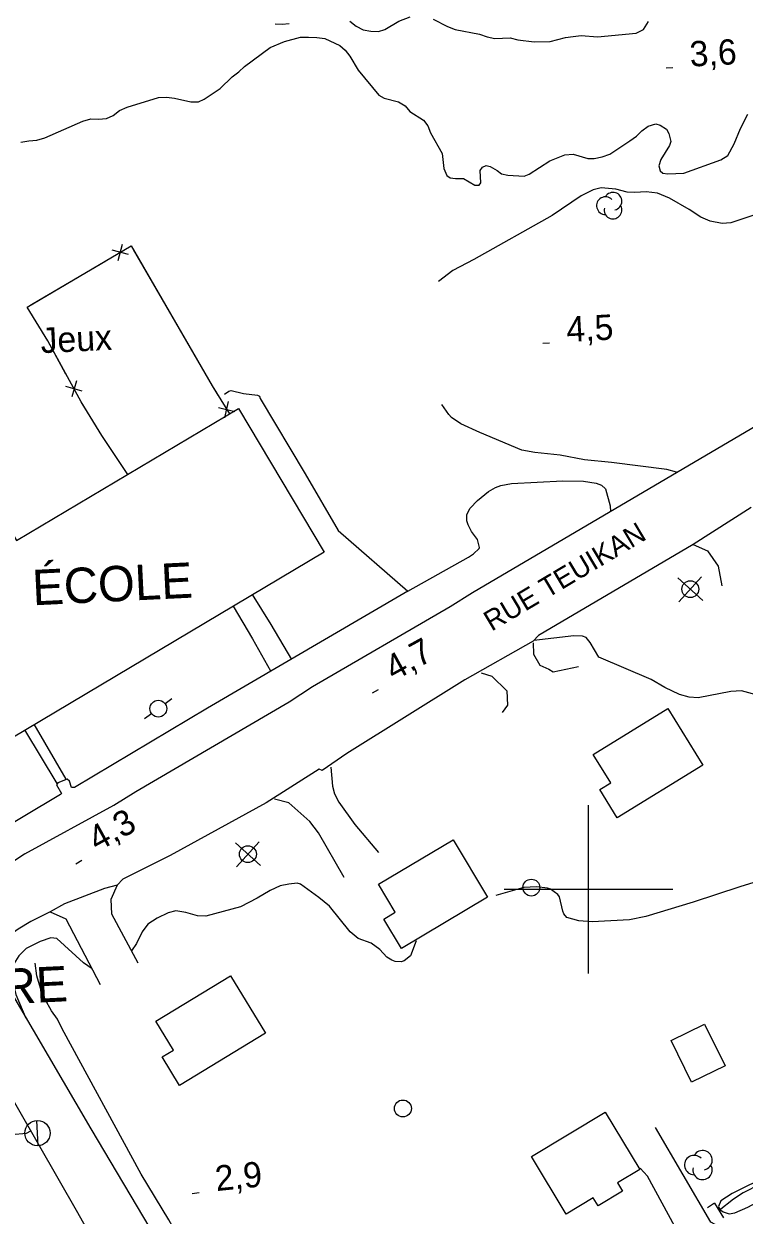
# Model space of a CAD drawing. Extents: x 336540 to 340074, y 5572036 to 5573747.
# Drawn here: x 338333 to 338418.5, y 5572761.3 to 5572902.7 of the extents above; entities that cross this region are included whole.
import ezdxf

# ---------------------------------------------------------------- set-up
doc = ezdxf.new("R2010")
doc.units = 0
for name, color, linetype in [('Niveau 15', 7, 'Continuous'), ('Niveau 19', 7, 'Continuous'), ('Niveau 2', 7, 'Continuous'), ('Niveau 21', 7, 'Continuous'), ('Niveau 22', 7, 'Continuous'), ('Niveau 26', 7, 'Continuous'), ('Niveau 3', 7, 'Continuous'), ('Niveau 31', 7, 'Continuous'), ('Niveau 36', 7, 'Continuous'), ('Niveau 37', 7, 'Continuous'), ('Niveau 4', 7, 'Continuous'), ('Niveau 44', 7, 'Continuous'), ('Niveau 56', 7, 'Continuous'), ('Niveau 61', 7, 'Continuous')]:
    doc.layers.add(name, color=color, linetype=linetype)

msp = doc.modelspace()

# ---------------------------------------------------------------- linework, layer by layer
at = {"layer": 'Niveau 19'}
for points in [[(338356.82, 5572858.75), (338357.3, 5572859.13), (338357.59, 5572859.21), (338359.05, 5572858.86), (338360.73, 5572858.66), (338360.94, 5572858.55), (338361.03, 5572858.24), (338366.39, 5572849.32), (338370.28, 5572842.59), (338378.55, 5572835.38), (338385.77, 5572839.43), (338386.36, 5572839.82), (338387.03, 5572840.46), (338387.07, 5572840.57), (338386.8, 5572841.52), (338386.1, 5572842.45), (338385.7, 5572843.25), (338385.54, 5572843.74), (338385.54, 5572844.47), (338385.95, 5572845.23), (338386.81, 5572846.13), (338388.13, 5572847.21), (338388.95, 5572847.69), (338389.6, 5572847.92), (338390.84, 5572848.17), (338396.95, 5572848.5), (338399.38, 5572848.43), (338400.91, 5572848.2), (338401.55, 5572847.95), (338402.01, 5572847.54), (338402.57, 5572845.52), (338402.59, 5572844.86)], [(338410.42, 5572849.5), (338409.27, 5572849.82), (338402.7, 5572850.65), (338399.53, 5572850.96), (338396.63, 5572851.53), (338393.64, 5572851.83), (338392.07, 5572852.12), (338387.08, 5572854.21), (338384.83, 5572855.26), (338383.75, 5572856.01), (338383.42, 5572856.35), (338382.59, 5572857.53)], [(338412.39, 5572840.94), (338414.11, 5572840.17), (338415.37, 5572838.35), (338415.82, 5572836)], [(338393.43, 5572829.26), (338393.48, 5572827.92), (338394.22, 5572826.59), (338395.27, 5572826.13), (338395.78, 5572825.81), (338398.8, 5572826.44)], [(338387.24, 5572825.69), (338388.52, 5572825.31), (338390.3, 5572823.54), (338390.38, 5572821.84), (338389.73, 5572820.97)], [(338369.4, 5572814.51), (338369.6, 5572812.25), (338369.86, 5572811.35), (338370.38, 5572810.33), (338372.26, 5572807.68), (338375.06, 5572804.37)], [(338370.99, 5572801.39), (338367.94, 5572806.71), (338366.93, 5572808.03), (338364.45, 5572810.26), (338362.75, 5572810.71)], [(338344.07, 5572800.5), (338343.31, 5572798.77), (338343.38, 5572797.07), (338346.52, 5572791.28)], [(338336.12, 5572797.34), (338337.99, 5572796.51), (338342.06, 5572788.71)], [(338417.57, 5572758.83), (338414.51, 5572760.5), (338407.95, 5572771.74)], [(338411.42, 5572755.04), (338411.24, 5572758.14), (338406.99, 5572765.94), (338406.11, 5572766.9)]]:
    msp.add_lwpolyline(points, dxfattribs=at)
at = {"layer": 'Niveau 2'}
for points in [[(338362.8, 5572902.74), (338363.65, 5572902.7), (338364.49, 5572902.77)], [(338371.67, 5572903.04), (338372.41, 5572902.44), (338373.27, 5572902)], [(338373.27, 5572902), (338374.18, 5572901.85), (338375.08, 5572901.82), (338375.81, 5572902.06), (338377.49, 5572903.05), (338378.84, 5572903.54)], [(338381.56, 5572903.26), (338383.27, 5572902.39), (338384.18, 5572902.07), (338387.07, 5572901.51), (338387.98, 5572901.19), (338388.89, 5572900.98), (338390.7, 5572901.08), (338391.61, 5572900.82), (338393.53, 5572900.58), (338395.45, 5572900.62), (338397.25, 5572901.11), (338398.16, 5572901.24), (338399.11, 5572901.32), (338401.04, 5572901.19), (338405.66, 5572901.63), (338406.5, 5572902.05), (338407.11, 5572903.02)], [(338332.63, 5572888.66), (338333.58, 5572888.85), (338334.54, 5572888.93), (338335.5, 5572889.18), (338339.98, 5572891.19), (338340.93, 5572891.44), (338341.84, 5572891.4), (338342.8, 5572891.48), (338343.58, 5572891.84), (338344.36, 5572892.42), (338345.25, 5572892.83), (338348.96, 5572893.99), (338349.92, 5572894.01), (338350.88, 5572893.92), (338352.81, 5572893.45), (338353.71, 5572893.47), (338354.39, 5572893.77), (338356.28, 5572895.05), (338357.72, 5572896.44), (338358.5, 5572897.02), (338359.17, 5572897.65), (338362.23, 5572899.92), (338363.91, 5572900.64), (338365.82, 5572901.13), (338366.78, 5572901.15), (338367.74, 5572901.12), (338368.71, 5572900.97), (338370.47, 5572900.16), (338371.1, 5572899.61), (338371.68, 5572898.89), (338372.67, 5572897.21), (338375.1, 5572894.27), (338375.73, 5572893.89), (338377.43, 5572893.48), (338378.23, 5572892.98), (338378.81, 5572892.32), (338380.41, 5572891.28), (338380.93, 5572890.61), (338381.23, 5572889.77), (338382.63, 5572887.32), (338382.84, 5572885.57), (338383.19, 5572884.74), (338383.59, 5572884.46), (338384.21, 5572884.36), (338385.17, 5572884.38), (338386.49, 5572883.56), (338387, 5572883.58), (338387.22, 5572883.86), (338387.13, 5572885.33), (338387.41, 5572885.73), (338387.86, 5572885.91), (338388.31, 5572885.81)], [(338388.31, 5572885.81), (338389.17, 5572885.32), (338389.68, 5572884.93), (338390.42, 5572884.78), (338392.34, 5572884.65), (338392.96, 5572884.89), (338395.41, 5572886.47), (338397.2, 5572887.19), (338398.16, 5572887.26), (338399.92, 5572886.74), (338400.66, 5572886.75), (338401.61, 5572886.94), (338402.51, 5572887.24), (338404.91, 5572888.82), (338405.69, 5572889.4), (338406.3, 5572890.04), (338407.08, 5572890.56), (338407.98, 5572890.86), (338408.49, 5572890.71), (338409.23, 5572890.21), (338409.52, 5572889.71), (338409.77, 5572888.76), (338409.61, 5572888.3), (338408.56, 5572886.64), (338408.35, 5572885.85), (338408.48, 5572885.28), (338408.82, 5572885.01), (338409.39, 5572884.91), (338411.31, 5572885.01), (338415.68, 5572886.57), (338416.52, 5572887.1), (338417.28, 5572888.47), (338418.04, 5572890.29), (338418.91, 5572892)], [(338423.22, 5572822.18), (338418.13, 5572823.54), (338416.87, 5572823.49), (338412.99, 5572822.71), (338411.93, 5572822.79), (338410.77, 5572823.11), (338409.04, 5572823.94), (338407.43, 5572824.9), (338401.23, 5572827.54), (338400.2, 5572829.29), (338399.7, 5572829.89), (338399.28, 5572830.06), (338398.23, 5572830.09), (338393.51, 5572829.52)], [(338422.8, 5572801.78), (338417.94, 5572800.3), (338412.4, 5572798.49), (338406.8, 5572796.78), (338404.87, 5572796.39), (338400.42, 5572796.15), (338398.84, 5572796.25), (338397.42, 5572796.66), (338397.05, 5572797.1), (338396.94, 5572797.39), (338396.56, 5572799.1), (338396.35, 5572799.37), (338395.48, 5572800.03), (338395.11, 5572800.14), (338393.81, 5572800.28), (338392.3, 5572800.22), (338389, 5572799.26)], [(338379.55, 5572793.87), (338378.88, 5572792.11), (338378.1, 5572791.49), (338377.77, 5572791.39), (338377.04, 5572791.44), (338376.67, 5572791.57), (338376.06, 5572791.93), (338375.24, 5572792.87), (338374.2, 5572793.61), (338372.65, 5572794.14), (338371.73, 5572794.95), (338369.25, 5572797.99), (338368, 5572799.03), (338365.83, 5572800.62), (338365.43, 5572800.72), (338364.43, 5572800.6), (338363.42, 5572800.4), (338362.22, 5572799.84), (338360.66, 5572798.93), (338358.68, 5572797.92), (338354.58, 5572796.81), (338353.6, 5572796.85), (338352.23, 5572797.24), (338351.02, 5572797.46), (338350.13, 5572797.21), (338348.8, 5572796.58), (338347.72, 5572795.86), (338347.05, 5572794.96), (338346.35, 5572793.57), (338345.75, 5572792.7)], [(338341.1, 5572790.54), (338340.08, 5572791.29), (338336.89, 5572794.17), (338336.2, 5572794.22), (338334.93, 5572793.79), (338333.26, 5572792.98), (338332.39, 5572792.12), (338331.6, 5572790.83), (338331.54, 5572790.47), (338331.64, 5572789.24), (338332.06, 5572787.52), (338333.22, 5572784.71)], [(338331.52, 5572770.89), (338333.32, 5572771.04), (338333.81, 5572771.32)], [(338415.95, 5572761.71), (338416.67, 5572761.49), (338417.35, 5572761.59), (338418.89, 5572762.28), (338420.96, 5572763.36), (338422.21, 5572764.22), (338423.74, 5572765.45), (338424.53, 5572766.66), (338424.61, 5572767.35), (338423.58, 5572767.23), (338422.53, 5572766.76), (338421.44, 5572766.06), (338417.04, 5572763.88), (338415.69, 5572763.03), (338415.41, 5572762.35), (338415.58, 5572761.98), (338415.95, 5572761.71)]]:
    msp.add_lwpolyline(points, dxfattribs=at)
at = {"layer": 'Niveau 21'}
for points in [[(338333.13, 5572804.22), (338328.36, 5572801.03), (338327.8, 5572800.77), (338326.56, 5572800.52), (338325.6, 5572800.62), (338324.59, 5572800.97), (338324.12, 5572801.23), (338323.3, 5572801.98), (338322.52, 5572803.04), (338320.36, 5572807.1), (338311.71, 5572821.87), (338306.85, 5572829.92), (338295.75, 5572847.85), (338283.56, 5572869.01), (338277.86, 5572878.38), (338269.42, 5572892.95), (338263.63, 5572902.71), (338262.93, 5572904.16), (338262.6, 5572905.35), (338262.95, 5572907.69), (338263.27, 5572908.69), (338264.15, 5572910.08), (338264.5, 5572910.5), (338265.31, 5572911.17)], [(338333.13, 5572804.22), (338343.66, 5572809.98), (338346.3, 5572811.62), (338364.47, 5572822.24), (338367.26, 5572824.07), (338383.59, 5572833.58), (338386.23, 5572835.22), (338421.39, 5572855.92), (338423.7, 5572857.36), (338440.21, 5572866.9), (338442.51, 5572868.37), (338479.68, 5572889.65), (338496.49, 5572899.71), (338498.8, 5572901), (338512.9, 5572909.41)], [(338419.3, 5572845.32), (338412.39, 5572840.94), (338394.07, 5572830.14), (338393.42, 5572829.44), (338385.33, 5572824.85), (338371.33, 5572816.11), (338368.37, 5572814.11), (338368.02, 5572814.26), (338361.76, 5572810.25), (338350.36, 5572804), (338344.72, 5572801.21), (338344.07, 5572800.5), (338342.57, 5572800.09), (338337.82, 5572798.27), (338336.12, 5572797.34)], [(338336.12, 5572797.34), (338333.82, 5572796.19), (338332.3, 5572795.27), (338331.23, 5572794.48), (338330.93, 5572794.06), (338330.34, 5572792.52), (338330.11, 5572791.48), (338330.16, 5572790.74), (338330.51, 5572789.61), (338330.82, 5572788.9), (338340.93, 5572771.57), (338358.83, 5572741.44)], [(338357.77, 5572721.34), (338359.14, 5572723.09), (338359.42, 5572723.6), (338359.63, 5572724.33), (338359.8, 5572725.36), (338359.79, 5572725.94), (338359.6, 5572726.65), (338358.7, 5572728.3), (338352.94, 5572737.75), (338349.56, 5572743.46), (338339.39, 5572761.6), (338327.54, 5572782.24)]]:
    msp.add_lwpolyline(points, dxfattribs=at)
at = {"layer": 'Niveau 22'}
for points in [[(338421.04, 5572880.5), (338416.87, 5572879.09), (338415.85, 5572879.04), (338414.43, 5572879.3), (338413.31, 5572879.79), (338411.94, 5572880.69), (338409.61, 5572882.05), (338408.19, 5572882.63), (338406.84, 5572882.8), (338405.5, 5572882.69), (338404.59, 5572882.76), (338403.23, 5572883.12), (338401.48, 5572883.26), (338400.54, 5572883.03), (338399.1, 5572882.31), (338395.67, 5572879.97), (338386.38, 5572874.76), (338383.91, 5572873.45), (338382.19, 5572872.16)], [(338364.79, 5572827.26), (338362.34, 5572831.42), (338360.12, 5572835)], [(338357.81, 5572833.59), (338360.14, 5572829.72), (338362.25, 5572825.91)], [(338338.02, 5572813.06), (338334.23, 5572819.61)], [(338336.93, 5572812.56), (338333.1, 5572818.94)]]:
    msp.add_lwpolyline(points, dxfattribs=at)
at = {"layer": 'Niveau 26'}
for q in [(338414.1, 5572762.21), (338416.01, 5572761.02)]:
    msp.add_line((338414.95, 5572762.74), q, dxfattribs=at)
at = {"layer": 'Niveau 3'}
for p, q in [((338409.19, 5572897.52), (338409.99, 5572897.56)), ((338394.56, 5572864.84), (338395.36, 5572864.88)), ((338374.36, 5572823.32), (338375.06, 5572823.71)), ((338339.16, 5572803.04), (338339.86, 5572803.44)), ((338352.97, 5572763.91), (338353.78, 5572764))]:
    msp.add_line(p, q, dxfattribs=at)
at = {"layer": 'Niveau 31'}
for points in [[(338315.89, 5572849.29), (338324.43, 5572854.37), (338332.14, 5572841.41), (338358.48, 5572857.08), (338368.63, 5572840.03), (338329.66, 5572816.83), (338319.49, 5572833.91), (338323.6, 5572836.36), (338315.89, 5572849.29)], [(338400.55, 5572816.01), (338409.42, 5572821.47), (338413.56, 5572814.75), (338403.41, 5572808.5), (338401.35, 5572811.85), (338402.63, 5572812.64), (338400.55, 5572816.01)], [(338375.07, 5572800.61), (338383.93, 5572805.88), (338387.99, 5572799.07), (338377.8, 5572792.99), (338375.72, 5572796.47), (338377.06, 5572797.27), (338375.07, 5572800.61)], [(338348.65, 5572784.34), (338357.52, 5572789.73), (338361.66, 5572782.93), (338351.47, 5572776.73), (338349.41, 5572780.11), (338350.73, 5572780.92), (338348.65, 5572784.34)], [(338413.77, 5572784), (338416.19, 5572779.06), (338412.2, 5572777.1), (338409.78, 5572782.04), (338413.77, 5572784)], [(338393.21, 5572768.28), (338401.97, 5572773.56), (338406.07, 5572766.74), (338403.42, 5572765.14), (338404.01, 5572764.16), (338401.13, 5572762.43), (338400.56, 5572763.38), (338397.33, 5572761.43), (338393.21, 5572768.28)]]:
    msp.add_lwpolyline(points, dxfattribs=at)
at = {"layer": 'Niveau 36'}
for p, q in [((338413.55, 5572834.27), (338410.58, 5572836.96)), ((338410.72, 5572834.13), (338413.41, 5572837.1)), ((338350.56, 5572822.6), (338349.75, 5572822.01)), ((338347.32, 5572820.26), (338348.13, 5572820.85)), ((338361.06, 5572802.82), (338358.09, 5572805.51)), ((338358.23, 5572802.68), (338360.92, 5572805.65)), ((338334.69, 5572769.55), (338334.54, 5572772.54))]:
    msp.add_line(p, q, dxfattribs=at)
for centre, radius in [((338412.07, 5572835.62), 1), ((338348.95, 5572821.44), 1), ((338359.58, 5572804.17), 1), ((338393.21, 5572800.2), 1), ((338377.97, 5572773.99), 1), ((338334.61, 5572771.06), 1.5)]:
    msp.add_circle(centre, radius, dxfattribs=at)
at = {"layer": 'Niveau 37'}
for p, q in [((338345.4, 5572875.36), (338343.46, 5572875.86)), ((338344.18, 5572874.64), (338344.68, 5572876.58)), ((338339.23, 5572860.37), (338338.67, 5572858.45)), ((338339.91, 5572859.12), (338337.99, 5572859.69)), ((338356.83, 5572855.96), (338357.29, 5572857.91)), ((338356.09, 5572857.17), (338358.04, 5572856.71))]:
    msp.add_line(p, q, dxfattribs=at)
for points in [[(338345.33, 5572849.25), (338342.23, 5572853.87), (338339.79, 5572857.87), (338335.83, 5572865.11), (338333.39, 5572869.11), (338345.73, 5572876.37), (338355.32, 5572859.76), (338357.38, 5572856.42)], [(338345.98, 5572875.94), (338350.98, 5572867.28)], [(338334.09, 5572869.52), (338342.71, 5572874.59)], [(338337.99, 5572861.16), (338335.83, 5572865.11), (338333.39, 5572869.11), (338334.09, 5572869.52)], [(338350.98, 5572867.28), (338355.32, 5572859.76), (338356.01, 5572858.64)], [(338345.33, 5572849.25), (338342.23, 5572853.87), (338339.92, 5572857.66)], [(338378.56, 5572835.37), (338354.8, 5572821.49), (338339.02, 5572812.1), (338338.65, 5572812.1), (338338.41, 5572812.84), (338338.15, 5572813.08), (338337.01, 5572812.63), (338336.87, 5572812.39), (338337.47, 5572811.37), (338337.33, 5572811.24), (338328.65, 5572806.05)]]:
    msp.add_lwpolyline(points, dxfattribs=at)
at = {"layer": 'Niveau 4'}
for points in [[(338381.81, 5572741.28), (338374.9, 5572737.42), (338367.36, 5572735.38), (338362.36, 5572741.78), (338361.09, 5572743.77), (338359.83, 5572745.4), (338353.86, 5572754.12), (338350.2, 5572760.76), (338346.92, 5572766.2), (338337.53, 5572783.43), (338336.98, 5572784.6), (338336.26, 5572785.59), (338335.54, 5572786.9), (338334.96, 5572788.25), (338334.55, 5572789.73), (338334.33, 5572791.25)], [(338439.95, 5572775.9), (338437.16, 5572774.36), (338433, 5572771.76), (338430.32, 5572770.21), (338427.52, 5572768.73), (338422.52, 5572766.25), (338420.34, 5572764.99), (338418.33, 5572763.99), (338417.2, 5572763.22), (338415.48, 5572761.89)]]:
    msp.add_lwpolyline(points, dxfattribs=at)
at = {"layer": 'Niveau 44'}
for centre, radius, start, end in [((338402, 5572881.14), 1.05, 44.1154, 269.804), ((338402.9, 5572881.67), 1.05, 282.2692, 149.7263), ((338402.9, 5572880.62), 1.05, 166.9369, 29.6212), ((338412.53, 5572767.27), 1.15, 44.1154, 269.804), ((338413.52, 5572767.84), 1.15, 282.2692, 149.7263), ((338413.52, 5572766.69), 1.15, 166.9369, 29.6212)]:
    msp.add_arc(centre, radius, start, end, dxfattribs=at)
at = {"layer": 'Niveau 61'}
for points in [[(338400, 5572790), (338400, 5572810)], [(338390, 5572800), (338410, 5572800)]]:
    msp.add_lwpolyline(points, dxfattribs=at)

# ---------------------------------------------------------------- texts
at = {"layer": 'Niveau 15'}
msp.add_text('RUE TEUIKAN', height=2.4, rotation=30.7848, dxfattribs=at).set_placement((338388.49, 5572830.57))
at = {"layer": 'Niveau 3'}
for s, rotation, p in [('3,6    ', 3.1182, (338412.07, 5572897.64)), ('4,5    ', 3.1182, (338397.44, 5572864.96)), ('4,7    ', 28.8237, (338376.9, 5572824.67)), ('4,3    ', 28.8691, (338341.69, 5572804.4)), ('2,9    ', 5.8894, (338355.84, 5572764.17))]:
    msp.add_text(s, height=3, rotation=rotation, dxfattribs=at).set_placement(p)
at = {"layer": 'Niveau 31'}
for s, p in [('ÉCOLE', (338334.09, 5572833.7)), ('COMMUNAUTAIRE', (338288.1, 5572784.28))]:
    msp.add_text(s, height=4.2, rotation=2.7837, dxfattribs=at).set_placement(p)
at = {"layer": 'Niveau 56'}
msp.add_text('Jeux', height=3, rotation=2.7781, dxfattribs=at).set_placement((338335.04, 5572863.63))

doc.saveas('drawing.dxf')
